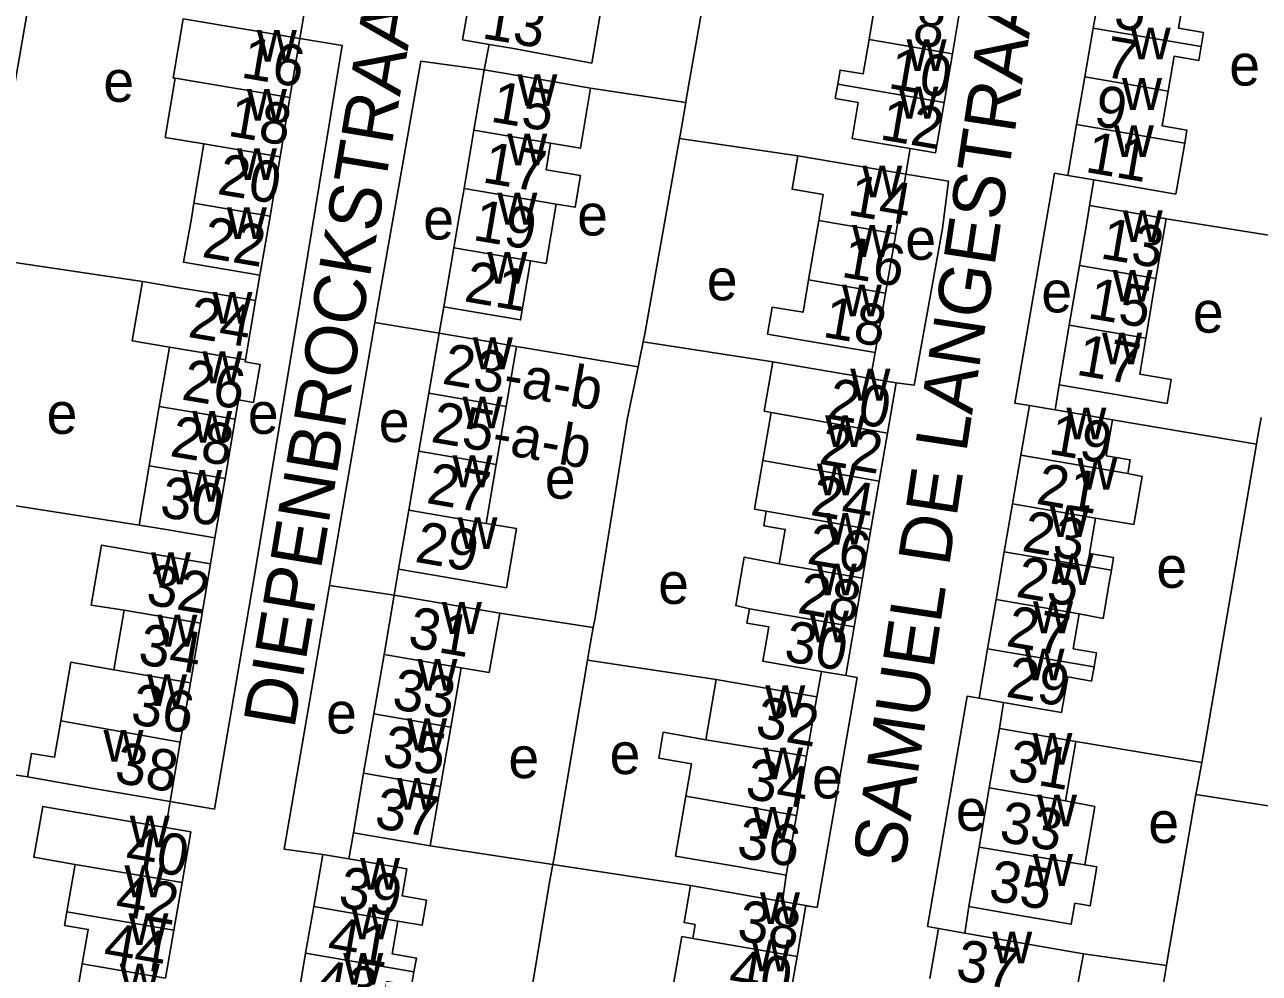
# Model space of a CAD drawing. Extents: x 159045 to 160918, y 380454 to 382516.
# Drawn here: x 160036.8 to 160156.1, y 380927 to 381018.7 of the extents above; entities that cross this region are included whole.
import ezdxf

# ---------------------------------------------------------------- set-up
doc = ezdxf.new("R2010")
doc.units = 0
for name, color, linetype in [('BLT_Basislijn', 7, 'Continuous'), ('BLT_Bebouwing', 7, 'Continuous'), ('BLT_Centroide', 7, 'Continuous'), ('BLT_Huisnummer', 7, 'Continuous'), ('BLT_Huisnummer_ tussenligend', 7, 'Continuous'), ('BLT_Huisnummer_reeks', 7, 'Continuous'), ('BLT_Onderverdeling_panden', 7, 'Continuous'), ('BLT_Straatnaam', 7, 'Continuous')]:
    doc.layers.add(name, color=color, linetype=linetype)

msp = doc.modelspace()

# ---------------------------------------------------------------- linework, layer by layer
at = {"layer": 'BLT_Basislijn'}
for p, q in [((160063.77, 381019.85), (160063.36, 381017.41)), ((160081.18, 381014.36), (160081.65, 381016.82)), ((160091.47, 381012.61), (160100.66, 381011.22)), ((160111.5, 381006.06), (160100.07, 381007.72)), ((160122.37, 381006.77), (160121.95, 381004.27)), ((160136.32, 381004.38), (160132.47, 380982.14)), ((160137.6, 381004.16), (160136.32, 381004.38)), ((160139.7, 381001.26), (160140.1, 381003.73)), ((160147.11, 380999.97), (160159.31, 380998)), ((160032.86, 380996.18), (160048.15, 380993.91)), ((160059.07, 380992.05), (160059.48, 380994.5)), ((160076.83, 380988.9), (160077.29, 380991.46)), ((160076.83, 380988.9), (160070.61, 380989.92)), ((160084.31, 380987.61), (160096.06, 380985.65)), ((160109.09, 380986.14), (160096.55, 380988.07)), ((160118.52, 380984.52), (160118.97, 380987.02)), ((160136.39, 380981.47), (160136.77, 380983.9)), ((160133.9, 380981.9), (160132.47, 380982.14)), ((160141.92, 380980.52), (160155.83, 380978.15)), ((160047.82, 380970.34), (160028.84, 380973.31)), ((160055.14, 380969.09), (160054.73, 380966.6)), ((160072.49, 380963.57), (160072.9, 380966.07)), ((160059.04, 380965.86), (160055.11, 380942.85)), ((160072.49, 380963.57), (160066.24, 380964.5)), ((160082.68, 380961.82), (160091.73, 380960.42)), ((160103.61, 380955.39), (160091.18, 380957.27)), ((160113.78, 380956.19), (160113.34, 380953.71)), ((160117.22, 380955.6), (160113.38, 380933.34)), ((160116.14, 380955.78), (160117.22, 380955.6)), ((160127.86, 380953.79), (160124.02, 380931.5)), ((160127.86, 380953.79), (160129.02, 380953.59)), ((160131.39, 380953.18), (160130.99, 380950.66)), ((160138.36, 380949.39), (160150.54, 380947.36)), ((160037.02, 380945.98), (160024.46, 380947.86)), ((160050.41, 380941.07), (160050.83, 380943.59)), ((160055.11, 380942.85), (160050.83, 380943.59)), ((160149.99, 380944.28), (160161.78, 380942.42)), ((160068.1, 380938.05), (160068.53, 380940.58)), ((160087.82, 380937.49), (160075.97, 380939.3)), ((160087.82, 380937.49), (160101.12, 380935.46)), ((160110.01, 380933.92), (160110.37, 380936.48)), ((160112.27, 380933.53), (160113.38, 380933.34)), ((160112.3, 380933.52), (160113.38, 380933.34)), ((160128.03, 380933.43), (160127.65, 380930.87)), ((160124.02, 380931.5), (160125.1, 380931.31)), ((160139.11, 380928.88), (160147.13, 380927.73)), ((160143.08, 380903.7), (160147.13, 380927.73))]:
    msp.add_line(p, q, dxfattribs=at)
for points in [[(160105.52, 381038.85), (160100.74, 381011.71), (160100.66, 381011.22)], [(160037.42, 381022.36), (160033.1, 380997.56), (160033.06, 380997.32)], [(160063.36, 381017.41), (160067.44, 381016.74), (160063.38, 380992), (160059.04, 380965.86)], [(160081.18, 381014.36), (160075.06, 381015.2), (160070.74, 380990.71), (160070.61, 380989.92)], [(160100.07, 381007.72), (160100.15, 381008.2), (160100.66, 381011.22)], [(160100.07, 381007.72), (160096.7, 380988.82), (160096.55, 380988.07)], [(160121.01, 380984.09), (160122.74, 380983.87), (160125.49, 380999.02), (160126.08, 381003.6), (160121.95, 381004.27)], [(160066.24, 380964.5), (160066.4, 380965.47), (160070.61, 380989.92)], [(160096.06, 380985.65), (160096.23, 380986.47), (160096.55, 380988.07)], [(160096.06, 380985.65), (160095.01, 380980.56), (160091.91, 380961.38), (160091.73, 380960.42)], [(160155.83, 380978.15), (160155.9, 380978.57), (160156.28, 380980.74)], [(160150.54, 380947.36), (160150.71, 380948.29), (160155.83, 380978.15)], [(160066.24, 380964.5), (160061.85, 380938.99), (160065.57, 380938.48)], [(160091.18, 380957.27), (160091.34, 380958.24), (160091.73, 380960.42)], [(160087.82, 380937.49), (160087.96, 380938.18), (160091.18, 380957.27)], [(160149.99, 380944.28), (160150.1, 380944.91), (160150.54, 380947.36)], [(160147.13, 380927.73), (160147.3, 380928.75), (160149.99, 380944.28)], [(160087.82, 380937.49), (160087.5, 380935.81), (160083.13, 380909.53), (160082.85, 380909.16)]]:
    msp.add_lwpolyline(points, dxfattribs=at)
at = {"layer": 'BLT_Bebouwing'}
for p, q in [((160140.06, 381018.41), (160140.88, 381023.15)), ((160127.24, 381020.56), (160126.45, 381015.93)), ((160063.36, 381017.41), (160062.4, 381011.68)), ((160139.25, 381013.7), (160140.06, 381018.41)), ((160126.45, 381015.93), (160125.65, 381011.22)), ((160080.19, 381008.54), (160081.18, 381014.36)), ((160138.45, 381009.08), (160139.25, 381013.7)), ((160062.4, 381011.68), (160061.44, 381005.95)), ((160079.23, 381002.89), (160080.19, 381008.54)), ((160053.12, 381001.47), (160054.08, 381007.2)), ((160061.44, 381005.95), (160060.48, 381000.22)), ((160113.52, 380999.8), (160112.54, 380994.05)), ((160147.11, 380999.97), (160146.12, 380994.19)), ((160119.97, 380992.77), (160120.96, 380998.52)), ((160078.26, 380997.17), (160077.29, 380991.46)), ((160138.72, 380995.44), (160137.74, 380989.66)), ((160051.72, 380993.3), (160048.15, 380993.91)), ((160146.12, 380994.19), (160145.14, 380988.41)), ((160118.97, 380987.02), (160119.97, 380992.77)), ((160058.1, 380986.31), (160059.07, 380992.05)), ((160075.83, 380983.1), (160076.83, 380988.9)), ((160137.74, 380989.66), (160136.77, 380983.9)), ((160050.75, 380987.56), (160049.77, 380981.82)), ((160084.31, 380987.61), (160083.31, 380981.82)), ((160121.01, 380984.09), (160118.52, 380984.52)), ((160120.18, 380979.24), (160121.01, 380984.09)), ((160074.87, 380977.49), (160075.83, 380983.1)), ((160049.77, 380981.82), (160048.8, 380976.08)), ((160083.31, 380981.82), (160082.34, 380976.2)), ((160133.07, 380977.11), (160133.9, 380981.9)), ((160133.9, 380981.9), (160136.39, 380981.47)), ((160056.14, 380974.83), (160057.12, 380980.57)), ((160108.93, 380981.24), (160108.12, 380976.57)), ((160119.37, 380974.59), (160120.18, 380979.24)), ((160073.88, 380971.78), (160074.87, 380977.49)), ((160132.26, 380972.38), (160133.07, 380977.11)), ((160048.8, 380976.08), (160047.82, 380970.34)), ((160082.34, 380976.2), (160081.36, 380970.49)), ((160055.14, 380969.09), (160056.14, 380974.83)), ((160118.57, 380969.92), (160119.37, 380974.59)), ((160131.46, 380967.75), (160132.26, 380972.38)), ((160072.9, 380966.07), (160073.88, 380971.78)), ((160117.76, 380965.21), (160118.57, 380969.92)), ((160130.67, 380963.14), (160131.46, 380967.75)), ((160053.75, 380960.85), (160054.73, 380966.6)), ((160116.95, 380960.49), (160117.76, 380965.21)), ((160071.5, 380957.82), (160072.49, 380963.57)), ((160129.85, 380958.38), (160130.67, 380963.14)), ((160046.38, 380962.1), (160045.39, 380956.35)), ((160052.78, 380955.09), (160053.75, 380960.85)), ((160116.95, 380960.49), (160116.14, 380955.78)), ((160070.51, 380952.08), (160071.5, 380957.82)), ((160129.02, 380953.59), (160129.85, 380958.38)), ((160078.95, 380956.54), (160077.95, 380950.79)), ((160113.78, 380956.19), (160116.14, 380955.78)), ((160051.8, 380949.34), (160052.78, 380955.09)), ((160112.35, 380947.97), (160113.34, 380953.71)), ((160131.39, 380953.18), (160129.02, 380953.59)), ((160069.52, 380946.33), (160070.51, 380952.08)), ((160077.95, 380950.79), (160076.96, 380945.04)), ((160130.01, 380944.92), (160130.99, 380950.66)), ((160050.83, 380943.59), (160051.8, 380949.34)), ((160138.36, 380949.39), (160137.37, 380943.65)), ((160111.36, 380942.23), (160112.35, 380947.97)), ((160068.53, 380940.58), (160069.52, 380946.33)), ((160076.96, 380945.04), (160075.97, 380939.3)), ((160129.02, 380939.17), (160130.01, 380944.92)), ((160110.37, 380936.48), (160111.36, 380942.23)), ((160064.7, 380933.44), (160065.57, 380938.48)), ((160065.57, 380938.48), (160068.1, 380938.05)), ((160128.03, 380933.43), (160129.02, 380939.17)), ((160051.18, 380931.15), (160051.97, 380935.75)), ((160112.27, 380933.53), (160110.01, 380933.92)), ((160063.92, 380928.92), (160064.7, 380933.44)), ((160111.42, 380928.6), (160112.27, 380933.53)), ((160050.38, 380926.51), (160051.18, 380931.15)), ((160124.27, 380926.49), (160125.1, 380931.31)), ((160125.1, 380931.31), (160127.65, 380930.87)), ((160063.12, 380924.24), (160063.92, 380928.92)), ((160110.61, 380923.93), (160111.42, 380928.6))]:
    msp.add_line(p, q, dxfattribs=at)
for points in [[(160079.94, 381022.21), (160079.09, 381017.26), (160081.65, 381016.82)], [(160116.96, 381022.32), (160116.73, 381021.01), (160118.94, 381020.64), (160118.38, 381017.31)], [(160081.65, 381016.82), (160084.02, 381016.42), (160091.58, 381015.03), (160092.42, 381019.92), (160088.02, 381020.83)], [(160148.88, 381021.77), (160148.3, 381018.39), (160150.73, 381017.97), (160150.49, 381016.62)], [(160051.3, 381013.55), (160051.12, 381013.58), (160052.07, 381019.3)], [(160052.07, 381019.3), (160058.43, 381018.24), (160063.36, 381017.41)], [(160118.38, 381017.31), (160117.81, 381013.98), (160115.59, 381014.35), (160115.36, 381012.98)], [(160150.49, 381016.62), (160150.26, 381015.27), (160147.88, 381015.68), (160147.3, 381012.32)], [(160081.18, 381014.36), (160086.11, 381013.52), (160091.47, 381012.61)], [(160054.08, 381007.2), (160050.35, 381007.83), (160051.3, 381013.55)], [(160091.47, 381012.61), (160090.49, 381006.8), (160087.6, 381007.29)], [(160115.36, 381012.98), (160115.12, 381011.6), (160117.33, 381011.22), (160116.74, 381007.73), (160119.89, 381007.19), (160122.37, 381006.77)], [(160147.3, 381012.32), (160146.72, 381008.96), (160149.11, 381008.54), (160148.9, 381007.28)], [(160125.65, 381011.22), (160124.81, 381006.35), (160122.37, 381006.77)], [(160137.6, 381004.16), (160138.45, 381009.08)], [(160087.6, 381007.29), (160087.16, 381004.71), (160090.49, 381004.14), (160089.97, 381001.08), (160088.15, 381001.39)], [(160148.9, 381007.28), (160148.05, 381002.36)], [(160111.5, 381006.06), (160110.94, 381002.82), (160113.95, 381002.3), (160113.56, 381000), (160113.52, 380999.8)], [(160111.5, 381006.06), (160117.02, 381005.11), (160121.95, 381004.27)], [(160120.96, 380998.52), (160121.22, 381000), (160121.95, 381004.27)], [(160140.1, 381003.73), (160137.6, 381004.16)], [(160148.05, 381002.36), (160142.53, 381003.31), (160140.1, 381003.73)], [(160079.23, 381002.89), (160078.74, 381000), (160078.26, 380997.17)], [(160059.48, 380994.5), (160054.55, 380995.34), (160052.11, 380995.76), (160052.88, 381000), (160053.12, 381001.47)], [(160088.15, 381001.39), (160087.17, 380995.63), (160085.67, 380995.91)], [(160139.7, 381001.26), (160139.49, 381000), (160138.72, 380995.44)], [(160139.7, 381001.26), (160144.63, 381000.41), (160146.96, 381000), (160147.11, 380999.97)], [(160060.48, 381000.22), (160060.45, 381000), (160059.48, 380994.5)], [(160077.29, 380991.46), (160082.22, 380990.61), (160084.7, 380990.18), (160085.67, 380995.91)], [(160048.15, 380993.91), (160047.16, 380988.17), (160050.75, 380987.56)], [(160112.54, 380994.05), (160112.01, 380990.92), (160109.02, 380991.43), (160108.57, 380988.81), (160111.56, 380988.29), (160114.05, 380987.86), (160118.97, 380987.02)], [(160059.07, 380992.05), (160054.14, 380992.89), (160051.72, 380993.3)], [(160076.83, 380988.9), (160081.76, 380988.05), (160084.31, 380987.61)], [(160136.77, 380983.9), (160141.7, 380983.05), (160147.19, 380982.1), (160147.59, 380984.42), (160144.55, 380984.95), (160145.14, 380988.41)], [(160057.12, 380980.57), (160057.44, 380982.44), (160058.88, 380982.19), (160059.52, 380985.88), (160058.06, 380986.12), (160058.1, 380986.31)], [(160109.09, 380986.14), (160108.26, 380981.35), (160108.93, 380981.24)], [(160118.52, 380984.52), (160116.08, 380984.94), (160109.09, 380986.14)], [(160136.39, 380981.47), (160138.82, 380981.05), (160141.92, 380980.52)], [(160141.92, 380980.52), (160141.32, 380977.05), (160143.62, 380976.66), (160143.39, 380975.33)], [(160108.12, 380976.57), (160107.31, 380971.88), (160108.44, 380971.67)], [(160143.39, 380975.33), (160144.78, 380975.05), (160143.98, 380970.39), (160140.28, 380970.99)], [(160108.44, 380971.67), (160108.2, 380970.28), (160110.28, 380969.92), (160109.7, 380966.59)], [(160140.28, 380970.99), (160139.7, 380967.6), (160142.02, 380967.2), (160141.81, 380965.97)], [(160047.82, 380970.34), (160050.24, 380969.93), (160055.14, 380969.09)], [(160081.36, 380970.49), (160084.31, 380969.99), (160083.33, 380964.28), (160077.83, 380965.22), (160072.9, 380966.07)], [(160054.73, 380966.6), (160049.8, 380967.44), (160044.17, 380968.4), (160043.2, 380962.6), (160046.38, 380962.1)], [(160109.7, 380966.59), (160106.31, 380967.23), (160105.5, 380962.55), (160106.82, 380962.24)], [(160141.81, 380965.97), (160141.6, 380964.74), (160141.01, 380961.3), (160138.7, 380961.75)], [(160072.49, 380963.57), (160077.42, 380962.72), (160082.68, 380961.82)], [(160082.68, 380961.82), (160081.67, 380956.08), (160078.95, 380956.54)], [(160106.82, 380962.24), (160106.58, 380960.85), (160108.7, 380960.49), (160108.13, 380957.16), (160111.21, 380956.63), (160113.78, 380956.19)], [(160138.7, 380961.75), (160138.12, 380958.37), (160140.37, 380957.98), (160140.14, 380956.61)], [(160045.39, 380956.35), (160041.22, 380957.07), (160040.24, 380951.4)], [(160140.14, 380956.61), (160139.9, 380955.25), (160137.59, 380955.65), (160137, 380952.22), (160133.95, 380952.74), (160131.39, 380953.18)], [(160103.61, 380955.39), (160102.61, 380949.58)], [(160113.34, 380953.71), (160108.41, 380954.56), (160103.61, 380955.39)], [(160040.24, 380951.4), (160039.63, 380947.88), (160037.41, 380948.25), (160037.02, 380945.98)], [(160130.99, 380950.66), (160135.92, 380949.81), (160138.36, 380949.39)], [(160102.61, 380949.58), (160098.49, 380950.29), (160098.06, 380947.8), (160101.22, 380947.25), (160100.68, 380944.13)], [(160037.02, 380945.98), (160043.42, 380944.87)], [(160043.42, 380944.87), (160045.9, 380944.44), (160050.83, 380943.59)], [(160100.68, 380944.13), (160099.68, 380938.32), (160102.94, 380937.76), (160105.44, 380937.33), (160110.37, 380936.48)], [(160137.37, 380943.65), (160140.21, 380943.1), (160139.24, 380937.47)], [(160050.41, 380941.07), (160047.89, 380941.51), (160041.85, 380942.54), (160038.5, 380943.12), (160037.65, 380938.21), (160041.64, 380937.52)], [(160051.97, 380935.75), (160052.82, 380940.66), (160050.41, 380941.07)], [(160075.97, 380939.3), (160073.46, 380939.73), (160068.53, 380940.58)], [(160041.64, 380937.52), (160040.84, 380932.93)], [(160068.1, 380938.05), (160070.5, 380937.64), (160073.7, 380937.08), (160073.25, 380934.46), (160075.61, 380934.05), (160075.19, 380931.63), (160072.83, 380932.04)], [(160139.24, 380937.47), (160140.4, 380937.27), (160139.76, 380933.5), (160138.28, 380933.76), (160137.93, 380931.72), (160132.96, 380932.58), (160128.03, 380933.43)], [(160101.12, 380935.46), (160100.5, 380931.88), (160101.57, 380931.69), (160101.34, 380930.35)], [(160110.01, 380933.92), (160107.35, 380934.38), (160104.26, 380934.92), (160101.12, 380935.46)], [(160040.84, 380932.93), (160040.61, 380931.62), (160042.9, 380931.23), (160042.32, 380927.89)], [(160072.83, 380932.04), (160072.29, 380928.86), (160074.62, 380928.46), (160074.39, 380927.11)], [(160101.34, 380930.35), (160100.27, 380930.54), (160099.47, 380925.95), (160102.57, 380925.33)], [(160127.65, 380930.87), (160130.03, 380930.46), (160139.11, 380928.88)], [(160042.32, 380927.89), (160041.75, 380924.56), (160039.45, 380924.95), (160039.21, 380923.6)], [(160139.11, 380928.88), (160138.21, 380924.06)], [(160074.39, 380927.11), (160074.16, 380925.77), (160071.76, 380926.18), (160071.18, 380922.86)]]:
    msp.add_lwpolyline(points, dxfattribs=at)
at = {"layer": 'BLT_Onderverdeling_panden'}
for p, q in [((160118.38, 381017.31), (160126.45, 381015.93)), ((160150.49, 381016.62), (160140.06, 381018.41)), ((160147.3, 381012.32), (160139.25, 381013.7)), ((160062.4, 381011.68), (160051.3, 381013.55)), ((160115.36, 381012.98), (160125.65, 381011.22)), ((160148.9, 381007.28), (160138.45, 381009.08)), ((160087.6, 381007.29), (160080.19, 381008.54)), ((160061.44, 381005.95), (160054.08, 381007.2)), ((160088.15, 381001.39), (160079.23, 381002.89)), ((160060.48, 381000.22), (160053.12, 381001.47)), ((160120.96, 380998.52), (160113.52, 380999.8)), ((160085.67, 380995.91), (160078.26, 380997.17)), ((160146.12, 380994.19), (160138.72, 380995.44)), ((160119.97, 380992.77), (160112.54, 380994.05)), ((160145.14, 380988.41), (160137.74, 380989.66)), ((160058.1, 380986.31), (160050.75, 380987.56)), ((160083.31, 380981.82), (160075.83, 380983.1)), ((160057.12, 380980.57), (160049.77, 380981.82)), ((160108.93, 380981.24), (160120.18, 380979.24)), ((160082.34, 380976.2), (160074.87, 380977.49)), ((160143.39, 380975.33), (160133.07, 380977.11)), ((160056.14, 380974.83), (160048.8, 380976.08)), ((160108.12, 380976.57), (160119.37, 380974.59)), ((160140.28, 380970.99), (160132.26, 380972.38)), ((160081.36, 380970.49), (160073.88, 380971.78)), ((160108.44, 380971.67), (160118.57, 380969.92)), ((160141.81, 380965.97), (160131.46, 380967.75)), ((160109.7, 380966.59), (160117.76, 380965.21)), ((160138.7, 380961.75), (160130.67, 380963.14)), ((160053.75, 380960.85), (160046.38, 380962.1)), ((160106.82, 380962.24), (160116.95, 380960.49)), ((160078.95, 380956.54), (160071.5, 380957.82)), ((160140.14, 380956.61), (160129.85, 380958.38)), ((160052.78, 380955.09), (160045.39, 380956.35)), ((160077.95, 380950.79), (160070.51, 380952.08)), ((160051.8, 380949.34), (160040.24, 380951.4)), ((160112.35, 380947.97), (160102.61, 380949.58)), ((160076.96, 380945.04), (160069.52, 380946.33)), ((160137.37, 380943.65), (160130.01, 380944.92)), ((160111.36, 380942.23), (160100.68, 380944.13)), ((160139.24, 380937.47), (160129.02, 380939.17)), ((160041.64, 380937.52), (160051.97, 380935.75)), ((160040.84, 380932.93), (160051.18, 380931.15)), ((160072.83, 380932.04), (160064.7, 380933.44)), ((160101.34, 380930.35), (160111.42, 380928.6)), ((160042.32, 380927.89), (160050.38, 380926.51)), ((160074.39, 380927.11), (160063.92, 380928.92))]:
    msp.add_line(p, q, dxfattribs=at)

# ---------------------------------------------------------------- texts
at = {"layer": 'BLT_Centroide'}
for s, p in [('w', (160143.68, 381015.38)), ('w', (160059.2, 381015.16)), ('w', (160122.02, 381014.25)), ('e', (160153.21, 381012.85)), ('e', (160044.36, 381011.28)), ('w', (160084.39, 381010.88)), ('w', (160058.24, 381009.44)), ('w', (160121.22, 381009.66)), ('w', (160142.84, 381010.5)), ('w', (160142.05, 381005.94)), ('w', (160083.41, 381005.12)), ('w', (160057.28, 381003.72)), ('w', (160117.73, 381002.03)), ('w', (160082.45, 380999.41)), ('w', (160056.3, 380998)), ('e', (160075.29, 380997.96)), ('e', (160090.17, 380998.35)), ('w', (160142.91, 380997.72)), ('w', (160116.75, 380996.28)), ('e', (160121.89, 380996)), ('w', (160081.48, 380993.69)), ('e', (160102.7, 380992.08)), ('w', (160141.93, 380991.94)), ('w', (160115.76, 380990.53)), ('e', (160135.04, 380990.91)), ('w', (160054.91, 380989.81)), ('e', (160149.69, 380988.95)), ('w', (160140.91, 380985.88)), ('w', (160080.08, 380985.41)), ('w', (160053.94, 380984.06)), ('w', (160116.58, 380982.38)), ('w', (160079.09, 380979.69)), ('e', (160038.88, 380979.16)), ('e', (160058.33, 380979.16)), ('e', (160070.99, 380978.37)), ('w', (160137.46, 380978.62)), ('w', (160052.95, 380978.31)), ('w', (160114.14, 380977.88)), ('w', (160078.11, 380974)), ('w', (160138.52, 380973.75)), ('w', (160051.98, 380972.59)), ('e', (160087.04, 380972.89)), ('w', (160113.34, 380973.22)), ('w', (160135.84, 380969.19)), ('w', (160078.6, 380968.03)), ('w', (160114.16, 380968.44)), ('w', (160048.96, 380964.62)), ('w', (160136.23, 380964.53)), ('e', (160146.16, 380964.27)), ('w', (160113.32, 380963.53)), ('e', (160098, 380962.71)), ('w', (160077.09, 380959.81)), ('w', (160134.24, 380959.88)), ('w', (160049.58, 380958.59)), ('w', (160112.57, 380959)), ('w', (160133.42, 380955.31)), ('w', (160074.73, 380954.31)), ('w', (160048.59, 380952.84)), ('w', (160108.35, 380951.75)), ('e', (160065.9, 380950.17)), ('w', (160073.73, 380948.56)), ('w', (160044.38, 380947.44)), ('e', (160093.3, 380946.25)), ('w', (160134.18, 380947.16)), ('e', (160083.52, 380945.86)), ('w', (160108.14, 380945.75)), ('e', (160112.88, 380943.9)), ('w', (160072.75, 380942.81)), ('e', (160126.78, 380940.77)), ('w', (160134.62, 380941.19)), ('w', (160046.91, 380939.16)), ('w', (160107.15, 380940)), ('e', (160145.38, 380939.59)), ('w', (160134.23, 380935.44)), ('w', (160046.41, 380934.34)), ('w', (160069.17, 380935.06)), ('w', (160107.84, 380931.75)), ('w', (160046.79, 380929.72)), ('w', (160068.34, 380930.28)), ('w', (160107.02, 380927.16)), ('w', (160130.29, 380927.94)), ('w', (160067.55, 380925.88)), ('w', (160045.95, 380924.84))]:
    msp.add_text(s, height=4, dxfattribs=at).set_placement(p)
at = {"layer": 'BLT_Huisnummer'}
for s, rotation, p in [('5', 350.2228, (160141.91, 381018.49)), ('13', 350.3873, (160080.86, 381017.44)), ('10', 350.3041, (160120.12, 381012.62)), ('9', 350.225, (160139.99, 381009.01)), ('18', 350.375, (160056.28, 381008.01)), ('17', 350.3874, (160080.89, 381003.51)), ('14', 350.2251, (160116.21, 381000.36)), ('22', 350.3519, (160053.79, 380996.29)), ('13', 350.3569, (160140.63, 380996.16)), ('21', 350.2186, (160079.13, 380992)), ('18', 350.2315, (160113.79, 380988.56)), ('17', 350.2274, (160138.3, 380984.9)), ('26', 350.3519, (160051.82, 380982.5)), ('28', 350.3519, (160050.69, 380977.03)), ('22', 350.2311, (160113.44, 380976.28)), ('21', 350.2276, (160134.42, 380972.42)), ('30', 350.3903, (160049.7, 380971.18)), ('29', 350.2137, (160074.37, 380966.8)), ('26', 350.2276, (160112.27, 380966.63)), ('25', 350.2338, (160132.47, 380963.42)), ('34', 350.3842, (160047.6, 380956.93)), ('30', 350.2354, (160110.04, 380957.22)), ('29', 350.2363, (160131.51, 380953.75)), ('33', 350.2171, (160072.15, 380952.59)), ('38', 350.1308, (160045.32, 380945.47)), ('34', 350.1624, (160106.3, 380943.93)), ('37', 350.2363, (160070.46, 380941.09)), ('33', 350.2264, (160130.85, 380939.76)), ('42', 350.2451, (160045.38, 380932.65)), ('38', 350.1627, (160105.5, 380930.21)), ('41', 350.241, (160065.88, 380928.58)), ('37', 350.1683, (160126.64, 380926.38))]:
    msp.add_text(s, height=4, rotation=rotation, dxfattribs=at).set_placement(p)
at = {"layer": 'BLT_Huisnummer_ tussenligend'}
for s, rotation, p in [('8', 350.3089, (160122.45, 381016.89)), ('16', 350.3735, (160057.56, 381013.65)), ('7', 350.2228, (160140.97, 381013.74)), ('15', 350.3873, (160081.68, 381009.38)), ('12', 350.3041, (160119.31, 381007.66)), ('11', 350.225, (160139.17, 381004.51)), ('20', 350.375, (160055.27, 381002.38)), ('19', 350.3874, (160079.97, 380997.93)), ('16', 350.2251, (160115.59, 380994.36)), ('15', 350.3569, (160139.39, 380990.38)), ('24', 350.3519, (160052.43, 380988.55)), ('20', 350.2315, (160114.22, 380980.66)), ('19', 350.2274, (160135.62, 380977.25)), ('27', 350.2173, (160075.48, 380972.49)), ('24', 350.2311, (160112.6, 380971.33)), ('23', 350.2276, (160133.05, 380967.85)), ('32', 350.3903, (160048.38, 380962.7)), ('28', 350.2276, (160111.35, 380961.87)), ('31', 350.2137, (160073.69, 380958.56)), ('27', 350.2338, (160131.52, 380958.66)), ('36', 350.3842, (160046.88, 380951.14)), ('32', 350.2354, (160107.27, 380949.88)), ('35', 350.2171, (160071.22, 380947.11)), ('31', 350.2363, (160131.65, 380945.71)), ('36', 350.1624, (160105.47, 380938.24)), ('40', 350.1308, (160046.35, 380937.31)), ('35', 350.2264, (160129.82, 380934.08)), ('39', 350.2363, (160066.96, 380933.44)), ('44', 350.2451, (160044.23, 380928)), ('40', 350.1627, (160104.67, 380925.46)), ('43', 350.241, (160064.61, 380924.43))]:
    msp.add_text(s, height=4, rotation=rotation, dxfattribs=at).set_placement(p)
at = {"layer": 'BLT_Huisnummer_reeks'}
for s, rotation, p in [('23-a-b', 350.2186, (160077.01, 380984.03)), ('25-a-b', 350.2173, (160075.92, 380978.4))]:
    msp.add_text(s, height=4, rotation=rotation, dxfattribs=at).set_placement(p)
at = {"layer": 'BLT_Straatnaam'}
for s, height, rotation, p in [('SAMUEL DE LANGESTRAAT', 4.9999, 81.4087, (160121.73, 380937.22)), ('DIEPENBROCKSTRAAT', 5, 80.5206, (160062.81, 380950.53))]:
    msp.add_text(s, height=height, rotation=rotation, dxfattribs=at).set_placement(p)

doc.saveas('drawing.dxf')
